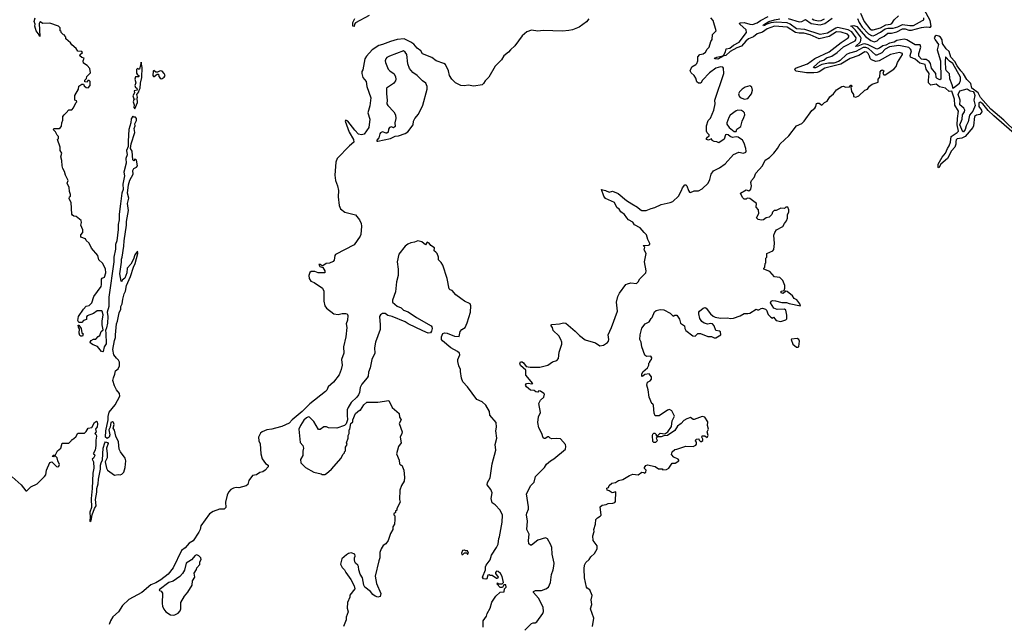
# Model space of a CAD drawing. Extents: x 2293878 to 2522763, y 823964 to 1006972.
# Tile 292 of 407: x 2410376 to 2421150, y 930377 to 936995. Entities that reach past the tile are written whole.
import ezdxf

# ---------------------------------------------------------------- set-up
doc = ezdxf.new("R2010")
doc.units = 0

msp = doc.modelspace()

# ---------------------------------------------------------------- linework, layer by layer
at = {"layer": '0CON20XD'}
for points in [[(2421285, 935761), (2421145, 935895), (2421004, 936015), (2420889, 936145), (2420865, 936196), (2420794, 936244), (2420783, 936295), (2420741, 936341), (2420704, 936404), (2420673, 936435), (2420635, 936489), (2420607, 936537), (2420566, 936585), (2420545, 936648), (2420515, 936677), (2420475, 936735), (2420470, 936775), (2420453, 936803), (2420435, 936815), (2420405, 936823), (2420393, 936815), (2420384, 936795), (2420392, 936775), (2420429, 936725), (2420414, 936665), (2420450, 936545), (2420455, 936345), (2420445, 936337), (2420415, 936351), (2420405, 936362), (2420402, 936405), (2420352, 936465), (2420343, 936515), (2420329, 936539), (2420295, 936559), (2420265, 936558), (2420245, 936564), (2420213, 936595), (2420213, 936625), (2420238, 936695), (2420231, 936721), (2420175, 936719), (2420083, 936775), (2420055, 936782), (2419975, 936767), (2419945, 936751), (2419895, 936740), (2419852, 936718), (2419821, 936709), (2419785, 936684), (2419755, 936673), (2419661, 936721), (2419625, 936730), (2419601, 936729), (2419546, 936705), (2419522, 936701), (2419577, 936753), (2419583, 936793), (2419578, 936808), (2419520, 936880), (2419481, 936921), (2419470, 936925), (2419481, 936929), (2419505, 936932), (2419535, 936919), (2419632, 936812), (2419689, 936769), (2419725, 936753), (2419757, 936763), (2419785, 936789), (2419835, 936816), (2419875, 936848), (2419915, 936848), (2419975, 936861), (2420035, 936894), (2420065, 936895), (2420105, 936881), (2420135, 936879), (2420245, 936911), (2420295, 936918), (2420327, 936913), (2420341, 936915), (2420351, 936925), (2420340, 936985), (2420225, 937195)], [(2410295, 931990), (2410391, 931905), (2410445, 931838), (2410455, 931838), (2410498, 931882), (2410568, 931915), (2410646, 931994), (2410661, 932015), (2410671, 932065), (2410705, 932148), (2410727, 932157), (2410778, 932105), (2410795, 932101), (2410805, 932108), (2410813, 932125), (2410792, 932165), (2410785, 932200), (2410765, 932220), (2410755, 932220), (2410745, 932210), (2410730, 932215), (2410745, 932228), (2410768, 932232), (2410790, 932275), (2410827, 932305), (2410841, 932359), (2410915, 932360), (2410940, 932385), (2410945, 932400), (2410955, 932400), (2410989, 932431), (2411012, 932468), (2411085, 932470), (2411103, 932487), (2411124, 932526), (2411165, 932530), (2411194, 932586), (2411215, 932601), (2411224, 932594), (2411227, 932567), (2411225, 932539), (2411206, 932515), (2411214, 932485), (2411200, 932465), (2411213, 932453), (2411217, 932435), (2411208, 932392), (2411210, 932335), (2411201, 932285), (2411180, 932245), (2411195, 932236), (2411198, 932225), (2411185, 932197), (2411170, 932185), (2411185, 932155), (2411186, 932085), (2411175, 932030), (2411171, 931865), (2411158, 931755), (2411161, 931655), (2411144, 931605), (2411149, 931545), (2411142, 931512), (2411145, 931502), (2411157, 931513), (2411169, 931575), (2411194, 931646), (2411212, 931675), (2411204, 931745), (2411220, 931825), (2411220, 931865), (2411234, 931915), (2411237, 931965), (2411260, 932075), (2411262, 932118), (2411266, 932145), (2411283, 932176), (2411291, 932305), (2411307, 932363), (2411316, 932374), (2411337, 932367), (2411346, 932355), (2411327, 932305), (2411335, 932245), (2411332, 932198), (2411312, 932155), (2411326, 932086), (2411336, 932066), (2411415, 932009), (2411455, 932017), (2411476, 932014), (2411495, 932020), (2411515, 932044), (2411529, 932095), (2411536, 932166), (2411532, 932195), (2411480, 932265), (2411466, 932295), (2411456, 932375), (2411430, 932435), (2411412, 932502), (2411398, 932525), (2411410, 932565), (2411402, 932585), (2411393, 932593), (2411372, 932588), (2411367, 932535), (2411351, 932505), (2411361, 932451), (2411356, 932424), (2411335, 932412), (2411315, 932425), (2411317, 932495), (2411344, 932615), (2411343, 932653), (2411355, 932699), (2411421, 932779), (2411471, 932875), (2411467, 932905), (2411436, 932945), (2411415, 932988), (2411397, 933045), (2411401, 933075), (2411418, 933115), (2411425, 933150), (2411454, 933175), (2411467, 933205), (2411468, 933248), (2411459, 933269), (2411435, 933290), (2411408, 933328), (2411397, 933385), (2411413, 933485), (2411425, 933515), (2411423, 933545), (2411434, 933665), (2411447, 933695), (2411465, 933785), (2411482, 933825), (2411484, 933855), (2411499, 933885), (2411504, 933935), (2411519, 933995), (2411535, 934025), (2411545, 934085), (2411588, 934185), (2411620, 934285), (2411641, 934325), (2411668, 934435), (2411665, 934460), (2411635, 934421), (2411620, 934375), (2411591, 934319), (2411553, 934277), (2411550, 934225), (2411525, 934165), (2411497, 934145), (2411495, 934130), (2411485, 934132), (2411473, 934215), (2411492, 934342), (2411490, 934375), (2411498, 934395), (2411517, 934517), (2411518, 934575), (2411544, 934745), (2411545, 934785), (2411568, 934905), (2411557, 934983), (2411572, 935042), (2411557, 935095), (2411568, 935188), (2411582, 935238), (2411619, 935305), (2411616, 935344), (2411624, 935366), (2411655, 935380), (2411664, 935395), (2411655, 935456), (2411645, 935466), (2411635, 935467), (2411625, 935450), (2411613, 935463), (2411606, 935556), (2411590, 935585), (2411597, 935635), (2411635, 935760), (2411630, 935805), (2411641, 935835), (2411636, 935855), (2411655, 935893), (2411656, 935915), (2411645, 935928), (2411625, 935930), (2411615, 935940), (2411595, 935910), (2411594, 935865), (2411571, 935795), (2411562, 935665), (2411564, 935606), (2411546, 935565), (2411552, 935515), (2411537, 935475), (2411540, 935425), (2411517, 935325), (2411523, 935287), (2411505, 935195), (2411508, 935135), (2411495, 935098), (2411481, 934979), (2411465, 934868), (2411465, 934805), (2411453, 934755), (2411453, 934697), (2411441, 934575), (2411425, 934535), (2411424, 934485), (2411405, 934397), (2411408, 934345), (2411352, 933958), (2411350, 933855), (2411335, 933795), (2411341, 933745), (2411336, 933675), (2411327, 933623), (2411314, 933595), (2411320, 933565), (2411321, 933449), (2411301, 933415), (2411288, 933362), (2411285, 933358), (2411273, 933363), (2411228, 933418), (2411180, 933435), (2411150, 933455), (2411148, 933465), (2411160, 933485), (2411185, 933498), (2411211, 933499), (2411234, 933526), (2411253, 933537), (2411269, 933581), (2411288, 933602), (2411278, 933655), (2411278, 933695), (2411289, 933765), (2411280, 933805), (2411275, 933810), (2411225, 933807), (2411185, 933780), (2411116, 933754), (2411107, 933743), (2411108, 933715), (2411076, 933704), (2411055, 933682), (2411022, 933682), (2411014, 933704), (2411020, 933745), (2411075, 933827), (2411105, 933860), (2411135, 933868), (2411164, 933896), (2411187, 933965), (2411267, 934075), (2411272, 934095), (2411271, 934155), (2411278, 934165), (2411305, 934178), (2411320, 934225), (2411315, 934268), (2411281, 934331), (2411242, 934365), (2411231, 934415), (2411162, 934495), (2411138, 934548), (2411105, 934580), (2411096, 934596), (2411044, 934614), (2411045, 934640), (2411068, 934665), (2411068, 934695), (2411047, 934745), (2411052, 934775), (2411048, 934798), (2410995, 934842), (2410970, 934845), (2410954, 934854), (2410948, 934865), (2410940, 934995), (2410917, 935035), (2410922, 935055), (2410932, 935065), (2410933, 935083), (2410920, 935115), (2410919, 935159), (2410896, 935205), (2410907, 935235), (2410877, 935295), (2410867, 935335), (2410847, 935365), (2410840, 935395), (2410838, 935455), (2410828, 935495), (2410838, 935535), (2410820, 935565), (2410819, 935599), (2410790, 935685), (2410800, 935695), (2410800, 935715), (2410785, 935730), (2410768, 935768), (2410742, 935795), (2410755, 935806), (2410807, 935803), (2410823, 935817), (2410832, 935828), (2410837, 935865), (2410850, 935895), (2410850, 935935), (2410862, 935955), (2410886, 935974), (2410915, 936010), (2410945, 936010), (2410965, 936030), (2410990, 936085), (2411000, 936095), (2410998, 936108), (2410980, 936115), (2410980, 936165), (2411020, 936235), (2411022, 936268), (2411055, 936290), (2411075, 936290), (2411082, 936272), (2411102, 936252), (2411125, 936250), (2411148, 936275), (2411147, 936317), (2411138, 936328), (2411122, 936328), (2411115, 936310), (2411090, 936315), (2411090, 936335), (2411108, 936352), (2411112, 936375), (2411150, 936415), (2411142, 936462), (2411113, 936493), (2411075, 936520), (2411072, 936545), (2411080, 936575), (2411055, 936580), (2411035, 936600), (2411038, 936615), (2411062, 936635), (2411057, 936647), (2411012, 936652), (2410995, 936680), (2410945, 936720), (2410933, 936743), (2410880, 936785), (2410880, 936805), (2410870, 936815), (2410870, 936825), (2410855, 936830), (2410830, 936855), (2410830, 936865), (2410820, 936875), (2410820, 936905), (2410800, 936925), (2410705, 936958), (2410625, 936952), (2410605, 936970), (2410595, 936967), (2410591, 936955), (2410595, 936812), (2410579, 936845), (2410555, 936875), (2410542, 936925), (2410546, 936945), (2410535, 936975), (2410544, 937016)], [(2414200, 937040), (2414050, 936960), (2414041, 936945), (2414035, 936919), (2414023, 936925), (2414023, 936965), (2414043, 937007)], [(2415905, 930315), (2415975, 930386), (2415995, 930394), (2416015, 930392), (2416035, 930404), (2416100, 930495), (2416106, 930516), (2416104, 930564), (2416052, 930665), (2415998, 930725), (2415999, 930735), (2416022, 930748), (2416085, 930749), (2416134, 930764), (2416162, 930785), (2416186, 930835), (2416197, 930923), (2416215, 930972), (2416221, 931015), (2416224, 931046), (2416202, 931145), (2416199, 931219), (2416185, 931255), (2416152, 931312), (2416130, 931325), (2416045, 931298), (2415975, 931244), (2415964, 931244), (2415949, 931259), (2415942, 931295), (2415950, 931365), (2415926, 931416), (2415932, 931505), (2415922, 931575), (2415924, 931595), (2415943, 931637), (2415944, 931665), (2415921, 931805), (2415970, 931895), (2416006, 931934), (2416022, 931995), (2416120, 932095), (2416140, 932130), (2416183, 932167), (2416221, 932189), (2416350, 932295), (2416354, 932325), (2416348, 932345), (2416295, 932409), (2416255, 932413), (2416198, 932408), (2416180, 932415), (2416165, 932430), (2416155, 932430), (2416125, 932410), (2416115, 932410), (2416105, 932420), (2416089, 932465), (2416055, 932528), (2416047, 932585), (2416053, 932647), (2416076, 932695), (2416057, 932793), (2416075, 932832), (2416112, 932865), (2416118, 932895), (2416112, 932905), (2416075, 932930), (2416058, 932932), (2416045, 932920), (2416025, 932923), (2416005, 932936), (2415965, 932940), (2415922, 932975), (2415912, 932995), (2415920, 933015), (2415945, 933017), (2415975, 933008), (2415990, 933015), (2415913, 933105), (2415915, 933160), (2415855, 933212), (2415849, 933235), (2415855, 933252), (2415875, 933250), (2415890, 933240), (2415919, 933199), (2415962, 933192), (2416067, 933193), (2416156, 933214), (2416205, 933251), (2416254, 933266), (2416272, 933285), (2416281, 933355), (2416308, 933445), (2416309, 933465), (2416299, 933495), (2416274, 933535), (2416213, 933593), (2416207, 933625), (2416192, 933645), (2416192, 933655), (2416200, 933660), (2416284, 933666), (2416325, 933679), (2416352, 933675), (2416456, 933586), (2416500, 933540), (2416565, 933491), (2416675, 933460), (2416725, 933427), (2416765, 933433), (2416808, 933462), (2416819, 933475), (2416824, 933495), (2416814, 933545), (2416852, 933625), (2416918, 933805), (2416906, 933905), (2416921, 933965), (2416938, 934001), (2417010, 934095), (2417027, 934105), (2417065, 934114), (2417125, 934109), (2417143, 934125), (2417161, 934159), (2417226, 934225), (2417231, 934245), (2417214, 934344), (2417230, 934435), (2417210, 934475), (2417217, 934507), (2417200, 934525), (2417255, 934526), (2417272, 934535), (2417273, 934545), (2417248, 934588), (2417235, 934642), (2417208, 934665), (2417165, 934717), (2417105, 934750), (2417085, 934780), (2417038, 934805), (2417018, 934825), (2416995, 934862), (2416955, 934893), (2416935, 934922), (2416911, 934941), (2416885, 934993), (2416785, 935037), (2416767, 935065), (2416742, 935135), (2416785, 935126), (2416825, 935107), (2416863, 935117), (2416925, 935094), (2417015, 935018), (2417075, 934981), (2417136, 934945), (2417166, 934916), (2417185, 934906), (2417233, 934907), (2417285, 934930), (2417325, 934939), (2417395, 934972), (2417495, 934994), (2417523, 935007), (2417584, 935065), (2417619, 935125), (2417628, 935155), (2417655, 935187), (2417666, 935186), (2417676, 935176), (2417694, 935124), (2417705, 935108), (2417715, 935103), (2417755, 935121), (2417805, 935123), (2417845, 935144), (2417908, 935205), (2417927, 935245), (2417942, 935305), (2417969, 935341), (2418035, 935374), (2418095, 935418), (2418185, 935521), (2418245, 935546), (2418296, 935534), (2418321, 935545), (2418326, 935555), (2418322, 935585), (2418302, 935642), (2418286, 935676), (2418238, 935708), (2418215, 935714), (2418175, 935707), (2418150, 935715), (2418130, 935735), (2418115, 935740), (2418100, 935735), (2418083, 935687), (2418025, 935648), (2418005, 935660), (2417975, 935662), (2417955, 935672), (2417945, 935690), (2417915, 935678), (2417890, 935685), (2417890, 935695), (2417901, 935709), (2417920, 935725), (2417920, 935735), (2417900, 935755), (2417890, 935775), (2417892, 935835), (2417909, 935891), (2417934, 935916), (2417971, 936005), (2417987, 936075), (2417983, 936115), (2418080, 936405), (2418078, 936465), (2418070, 936475), (2418045, 936479), (2417995, 936466), (2417926, 936415), (2417849, 936335), (2417828, 936302), (2417805, 936299), (2417786, 936316), (2417774, 936355), (2417756, 936385), (2417723, 936413), (2417714, 936435), (2417731, 936479), (2417775, 936504), (2417785, 936517), (2417795, 936545), (2417798, 936588), (2417817, 936613), (2417855, 936620), (2417882, 936638), (2417898, 936672), (2417920, 936695), (2417937, 936755), (2417955, 936780), (2417958, 936832), (2417998, 936875), (2417966, 936985), (2417937, 937017)], [(2416604, 937005), (2416577, 936973)], [(2419365, 936746), (2419443, 936795), (2419451, 936815), (2419435, 936836), (2419365, 936858), (2419315, 936863), (2419235, 936812), (2419125, 936787), (2419025, 936831), (2418955, 936847), (2418905, 936846), (2418864, 936854), (2418775, 936915), (2418636, 936926), (2418555, 936896), (2418505, 936857), (2418445, 936840), (2418405, 936807), (2418350, 936785), (2418320, 936760), (2418275, 936705), (2418224, 936686), (2418152, 936648), (2418104, 936605), (2418080, 936600), (2418015, 936563), (2417981, 936565), (2417979, 936575), (2418005, 936586), (2418070, 936600), (2418081, 936609), (2418099, 936645), (2418105, 936675), (2418145, 936685), (2418185, 936715), (2418250, 936750), (2418328, 936855), (2418327, 936885), (2418255, 936945), (2418249, 936955), (2418258, 936962), (2418304, 936966), (2418366, 936946), (2418395, 936944), (2418445, 936960), (2418483, 936987), (2418565, 937029)], [(2421318, 935698), (2421034, 935944), (2420973, 936003), (2420915, 936073), (2420885, 936091), (2420873, 936085), (2420873, 936045), (2420900, 936005), (2420904, 935985), (2420882, 935958), (2420845, 935951), (2420823, 935935), (2420813, 935835), (2420804, 935815), (2420722, 935718), (2420685, 935699), (2420635, 935691), (2420625, 935680), (2420621, 935661), (2420619, 935631), (2420609, 935601), (2420571, 935559), (2420529, 935475), (2420457, 935413), (2420435, 935375), (2420428, 935378), (2420426, 935415), (2420471, 935489), (2420507, 935535), (2420527, 935585), (2420547, 935615), (2420561, 935655), (2420570, 935715), (2420635, 935759), (2420649, 935775), (2420635, 935845), (2420637, 935915), (2420650, 935995), (2420610, 936060), (2420604, 936125), (2420575, 936213), (2420545, 936209), (2420505, 936245), (2420440, 936260), (2420405, 936290), (2420345, 936277), (2420321, 936305), (2420322, 936335), (2420327, 936405), (2420295, 936455), (2420285, 936505), (2420225, 936521), (2420175, 936562), (2420124, 936584), (2420119, 936605), (2420134, 936655), (2420125, 936673), (2420105, 936692), (2419995, 936713), (2419895, 936697), (2419845, 936672), (2419809, 936631), (2419755, 936606), (2419745, 936608), (2419665, 936681), (2419635, 936691), (2419605, 936689), (2419525, 936648), (2419455, 936630), (2419425, 936616), (2419355, 936547), (2419335, 936537), (2419285, 936521), (2419225, 936520), (2419155, 936506), (2419085, 936469), (2419067, 936467), (2419063, 936475), (2419135, 936542), (2419175, 936552), (2419205, 936576), (2419264, 936595), (2419322, 936635), (2419391, 936699), (2419518, 936765), (2419527, 936775), (2419529, 936795), (2419482, 936862), (2419440, 936885), (2419325, 936909), (2419305, 936904), (2419215, 936849), (2419135, 936833), (2418967, 936887), (2418875, 936894), (2418807, 936947), (2418775, 936959), (2418655, 936968), (2418595, 936959), (2418552, 936948), (2418525, 936932), (2418515, 936929), (2418510, 936935), (2418515, 936940), (2418573, 936975), (2418634, 936995), (2418695, 937006)], [(2418785, 937009), (2418905, 936971), (2418935, 936977), (2418975, 936998), (2419035, 936952), (2419135, 936938), (2419185, 936953), (2419265, 937013)], [(2419048, 937005), (2419065, 936995), (2419115, 936983), (2419145, 936985), (2419182, 937005)], [(2419545, 937010), (2419561, 936965), (2419595, 936914), (2419665, 936842), (2419695, 936823), (2419715, 936819), (2419735, 936824), (2419795, 936857), (2419845, 936895), (2419875, 936904), (2419935, 936904), (2419985, 936918), (2420035, 936942), (2420115, 936930), (2420155, 936933), (2420256, 936985), (2420268, 936995), (2420270, 937015)], [(2419578, 937068), (2419615, 936975), (2419680, 936895), (2419695, 936886), (2419715, 936884), (2419795, 936906), (2419855, 936940), (2419903, 936945), (2419920, 936955), (2419946, 936995), (2419994, 937036)], [(2416577, 936973), (2416497, 936915), (2416425, 936886), (2416385, 936877), (2416315, 936868), (2416105, 936877), (2416045, 936871), (2415975, 936882), (2415925, 936861), (2415873, 936817), (2415795, 936708), (2415746, 936665), (2415725, 936638), (2415672, 936598), (2415649, 936555), (2415578, 936485), (2415508, 936365), (2415471, 936325), (2415452, 936295), (2415437, 936283), (2415345, 936269), (2415282, 936278), (2415245, 936271), (2415205, 936276), (2415145, 936303), (2415104, 936345), (2415078, 936385), (2415070, 936435), (2415036, 936506), (2415017, 936517), (2414935, 936545), (2414885, 936582), (2414785, 936623), (2414766, 936656), (2414725, 936684), (2414688, 936728), (2414655, 936751), (2414585, 936785), (2414505, 936778), (2414432, 936758), (2414345, 936722), (2414305, 936713), (2414234, 936666), (2414170, 936595), (2414154, 936565), (2414130, 936445), (2414121, 936429), (2414120, 936405), (2414132, 936362), (2414167, 936317), (2414174, 936265), (2414219, 936139), (2414207, 936053), (2414186, 935974), (2414207, 935905), (2414196, 935815), (2414145, 935744), (2414115, 935734), (2414085, 935743), (2414042, 935785), (2413965, 935884), (2413945, 935897), (2413936, 935885), (2413983, 935765), (2414028, 935685), (2414032, 935655), (2413984, 935616), (2413851, 935475), (2413836, 935435), (2413824, 935295), (2413831, 935235), (2413854, 935175), (2413866, 935125), (2413861, 935055), (2413872, 934962), (2413886, 934925), (2413935, 934890), (2414051, 934861), (2414096, 934806), (2414114, 934765), (2414116, 934734), (2414110, 934645), (2414102, 934625), (2414035, 934532), (2413833, 934425), (2413823, 934415), (2413816, 934364), (2413805, 934348), (2413765, 934330), (2413730, 934325), (2413695, 934300), (2413685, 934300), (2413665, 934316), (2413650, 934315), (2413660, 934295), (2413693, 934283), (2413714, 934245), (2413716, 934224), (2413644, 934226), (2413605, 934239), (2413565, 934238), (2413552, 934228), (2413541, 934195), (2413543, 934163), (2413561, 934135), (2413598, 934118), (2413690, 934055), (2413703, 934025), (2413704, 933916), (2413714, 933865), (2413735, 933836), (2413815, 933776), (2413862, 933768), (2413905, 933780), (2413945, 933780), (2413959, 933775), (2413967, 933757), (2413962, 933705), (2413949, 933665), (2413956, 933625), (2413944, 933525), (2413918, 933415), (2413922, 933345), (2413899, 933275), (2413904, 933215), (2413893, 933165), (2413871, 933109), (2413811, 933029), (2413750, 932975), (2413738, 932942), (2413724, 932925), (2413550, 932790), (2413467, 932705), (2413356, 932614), (2413325, 932579), (2413246, 932544), (2413174, 932526), (2413135, 932512), (2413079, 932505), (2413029, 932485), (2413012, 932468), (2412991, 932425), (2412994, 932384), (2413007, 932353), (2413016, 932245), (2413028, 932188), (2413067, 932137), (2413095, 932120), (2413095, 932100), (2413062, 932065), (2413035, 932047), (2413005, 932038), (2412967, 932013), (2412925, 932008), (2412885, 931950), (2412871, 931909), (2412855, 931892), (2412775, 931873), (2412745, 931876), (2412715, 931869), (2412685, 931852), (2412662, 931825), (2412648, 931792), (2412630, 931715), (2412631, 931655), (2412612, 931638), (2412564, 931636), (2412495, 931613), (2412452, 931585), (2412359, 931455), (2412352, 931415), (2412338, 931385), (2412275, 931292), (2412232, 931265), (2412186, 931215), (2412146, 931184), (2412056, 930995), (2412001, 930925), (2411922, 930865), (2411865, 930832), (2411811, 930809), (2411711, 930725), (2411570, 930650), (2411502, 930585), (2411456, 930515), (2411395, 930460), (2411369, 930415), (2411356, 930374)], [(2416644, 930355), (2416657, 930445), (2416621, 930545), (2416636, 930594), (2416630, 930645), (2416641, 930691), (2416616, 930756), (2416585, 930772), (2416579, 930785), (2416556, 930885), (2416551, 930985), (2416556, 931025), (2416570, 931055), (2416607, 931085), (2416624, 931116), (2416665, 931153), (2416696, 931204), (2416694, 931235), (2416653, 931295), (2416649, 931345), (2416663, 931395), (2416660, 931415), (2416676, 931474), (2416682, 931525), (2416697, 931543), (2416729, 931561), (2416737, 931573), (2416728, 931662), (2416748, 931682), (2416792, 931688), (2416815, 931700), (2416866, 931704), (2416888, 931712), (2416897, 931723), (2416898, 931828), (2416858, 931818), (2416825, 931840), (2416804, 931844), (2416802, 931868), (2416820, 931875), (2416828, 931895), (2416855, 931922), (2416895, 931928), (2416929, 931951), (2416975, 931962), (2417050, 932005), (2417085, 932022), (2417145, 932013), (2417185, 932042), (2417205, 932040), (2417215, 932030), (2417227, 932043), (2417230, 932065), (2417213, 932083), (2417213, 932095), (2417228, 932115), (2417245, 932122), (2417330, 932105), (2417365, 932080), (2417405, 932080), (2417415, 932070), (2417455, 932072), (2417478, 932085), (2417515, 932140), (2417547, 932143), (2417590, 932165), (2417590, 932175), (2417580, 932185), (2417535, 932206), (2417508, 932235), (2417514, 932265), (2417545, 932292), (2417565, 932293), (2417665, 932327), (2417745, 932322), (2417773, 932337), (2417782, 932348), (2417782, 932372), (2417772, 932385), (2417780, 932405), (2417807, 932407), (2417812, 932392), (2417825, 932380), (2417835, 932380), (2417852, 932388), (2417852, 932405), (2417840, 932425), (2417845, 932440), (2417872, 932442), (2417898, 932422), (2417908, 932445), (2417900, 932485), (2417912, 932515), (2417901, 932555), (2417907, 932595), (2417872, 932645), (2417845, 932653), (2417755, 932620), (2417745, 932620), (2417715, 932640), (2417675, 932628), (2417643, 932607), (2417613, 932575), (2417574, 932546), (2417545, 932500), (2417466, 932444), (2417425, 932442), (2417395, 932430), (2417355, 932430), (2417340, 932415), (2417348, 932402), (2417350, 932385), (2417332, 932368), (2417315, 932368), (2417305, 932378), (2417300, 932445), (2417305, 932460), (2417315, 932470), (2417325, 932470), (2417340, 932455), (2417342, 932442), (2417355, 932440), (2417385, 932468), (2417435, 932462), (2417467, 932483), (2417507, 932543), (2417516, 932605), (2417540, 932655), (2417512, 932715), (2417485, 932729), (2417465, 932723), (2417375, 932660), (2417331, 932661), (2417317, 932687), (2417312, 932772), (2417305, 932790), (2417293, 932793), (2417264, 932865), (2417254, 932945), (2417238, 932995), (2417244, 933026), (2417276, 933044), (2417291, 933059), (2417289, 933085), (2417265, 933120), (2417215, 933110), (2417195, 933092), (2417185, 933090), (2417182, 933095), (2417182, 933115), (2417195, 933140), (2417247, 933183), (2417260, 933215), (2417260, 933235), (2417270, 933245), (2417270, 933255), (2417290, 933275), (2417292, 933295), (2417282, 933312), (2417235, 933310), (2417218, 933325), (2417183, 933413), (2417177, 933467), (2417162, 933495), (2417164, 933546), (2417182, 933618), (2417222, 933665), (2417263, 933687), (2417287, 933723), (2417298, 933735), (2417324, 933796), (2417339, 933811), (2417385, 933822), (2417425, 933820), (2417493, 933783), (2417525, 933750), (2417545, 933760), (2417565, 933760), (2417596, 933716), (2417607, 933675), (2417650, 933645), (2417653, 933615), (2417667, 933595), (2417740, 933535), (2417767, 933533), (2417795, 933560), (2417825, 933562), (2417905, 933528), (2417945, 933528), (2417975, 933512), (2417995, 933512), (2418050, 933545), (2418045, 933578), (2418035, 933587), (2417994, 933594), (2417976, 933645), (2417956, 933665), (2417935, 933671), (2417905, 933664), (2417865, 933674), (2417842, 933692), (2417820, 933725), (2417806, 933775), (2417809, 933795), (2417815, 933806), (2417855, 933836), (2417875, 933844), (2417888, 933838), (2417935, 933777), (2417965, 933749), (2417985, 933740), (2418045, 933730), (2418122, 933732), (2418155, 933726), (2418185, 933729), (2418260, 933755), (2418305, 933780), (2418345, 933778), (2418365, 933782), (2418435, 933828), (2418448, 933818), (2418465, 933818), (2418490, 933835), (2418505, 933838), (2418536, 933826), (2418548, 933815), (2418565, 933770), (2418595, 933738), (2418615, 933730), (2418625, 933740), (2418653, 933703), (2418705, 933690), (2418760, 933710), (2418770, 933720), (2418771, 933761), (2418758, 933815), (2418745, 933828), (2418665, 933823), (2418628, 933838), (2418593, 933895), (2418598, 933915), (2418615, 933921), (2418645, 933919), (2418715, 933899), (2418765, 933899), (2418795, 933888), (2418920, 933865), (2418912, 933885), (2418878, 933928), (2418852, 933942), (2418833, 933973), (2418775, 934020), (2418758, 934022), (2418732, 933998), (2418708, 934005), (2418707, 934023), (2418740, 934030), (2418748, 934055), (2418747, 934085), (2418725, 934140), (2418692, 934172), (2418635, 934180), (2418585, 934238), (2418520, 934265), (2418520, 934275), (2418530, 934285), (2418532, 934325), (2418540, 934335), (2418540, 934385), (2418550, 934395), (2418550, 934435), (2418616, 934464), (2418629, 934481), (2418636, 934545), (2418627, 934635), (2418640, 934665), (2418659, 934695), (2418725, 934733), (2418744, 934766), (2418767, 934795), (2418776, 934824), (2418777, 934863), (2418792, 934888), (2418792, 934915), (2418780, 934945), (2418760, 934945), (2418745, 934930), (2418705, 934932), (2418655, 934908), (2418633, 934907), (2418613, 934887), (2418605, 934862), (2418576, 934834), (2418545, 934827), (2418515, 934804), (2418495, 934800), (2418458, 934808), (2418440, 934825), (2418463, 934875), (2418462, 934915), (2418433, 934945), (2418440, 934985), (2418365, 935038), (2418335, 935040), (2418325, 935032), (2418305, 935032), (2418285, 935050), (2418262, 935095), (2418325, 935132), (2418355, 935123), (2418375, 935142), (2418383, 935177), (2418378, 935215), (2418382, 935235), (2418412, 935268), (2418432, 935315), (2418503, 935397), (2418535, 935456), (2418582, 935488), (2418627, 935533), (2418669, 935585), (2418698, 935635), (2418791, 935725), (2418877, 935833), (2418935, 935860), (2418961, 935885), (2419045, 936000), (2419075, 936028), (2419087, 936045), (2419095, 936077), (2419105, 936083), (2419125, 936083), (2419155, 936060), (2419181, 936089), (2419213, 936105), (2419240, 936150), (2419280, 936185), (2419315, 936228), (2419372, 936265), (2419388, 936268), (2419415, 936258), (2419455, 936260), (2419472, 936278), (2419478, 936278), (2419480, 936265), (2419470, 936255), (2419478, 936208), (2419500, 936175), (2419500, 936155), (2419525, 936148), (2419558, 936162), (2419625, 936223), (2419654, 936236), (2419674, 936266), (2419705, 936290), (2419769, 936311), (2419770, 936345), (2419788, 936365), (2419790, 936425), (2419801, 936439), (2419815, 936447), (2419830, 936435), (2419820, 936405), (2419833, 936393), (2419845, 936392), (2419942, 936455), (2419966, 936484), (2419983, 936525), (2420037, 936615), (2420035, 936626), (2420005, 936637), (2419905, 936616), (2419780, 936545), (2419745, 936537), (2419696, 936556), (2419681, 936571), (2419676, 936595), (2419659, 936625), (2419645, 936638), (2419625, 936642), (2419558, 936602), (2419465, 936571), (2419362, 936508), (2419186, 936465), (2419125, 936426), (2419102, 936418), (2419065, 936412), (2418985, 936412), (2418871, 936431), (2418857, 936445), (2418867, 936463), (2418995, 936512), (2419075, 936569), (2419235, 936642), (2419365, 936746)], [(2414295, 935664), (2414432, 935695), (2414485, 935720), (2414522, 935725), (2414595, 935749), (2414622, 935768), (2414680, 935845), (2414686, 935885), (2414699, 935915), (2414739, 935961), (2414788, 936061), (2414836, 936235), (2414834, 936265), (2414821, 936301), (2414785, 936326), (2414725, 936385), (2414677, 936417), (2414641, 936461), (2414622, 936512), (2414611, 936615), (2414595, 936639), (2414575, 936653), (2414423, 936597), (2414395, 936582), (2414382, 936568), (2414376, 936545), (2414379, 936525), (2414408, 936455), (2414425, 936436), (2414473, 936403), (2414489, 936369), (2414492, 936345), (2414487, 936325), (2414465, 936298), (2414391, 936245), (2414390, 936185), (2414398, 936115), (2414394, 936075), (2414403, 936055), (2414470, 935985), (2414488, 935955), (2414493, 935915), (2414482, 935865), (2414486, 935825), (2414465, 935810), (2414445, 935823), (2414424, 935816), (2414413, 935797), (2414408, 935765), (2414395, 935754), (2414385, 935752), (2414345, 935768), (2414325, 935757), (2414316, 935745), (2414305, 935702), (2414284, 935675), (2414284, 935664), (2414295, 935664)], [(2420585, 936246), (2420595, 936251), (2420659, 936301), (2420669, 936331), (2420671, 936365), (2420587, 936515), (2420551, 936541), (2420505, 936589), (2420502, 936535), (2420508, 936455), (2420515, 936438), (2420547, 936407), (2420551, 936351), (2420577, 936285), (2420585, 936246)], [(2411635, 936020), (2411665, 936090), (2411660, 936135), (2411666, 936146), (2411658, 936175), (2411680, 936205), (2411682, 936225), (2411695, 936245), (2411698, 936302), (2411714, 936364), (2411717, 936473), (2411705, 936530), (2411688, 936455), (2411675, 936452), (2411665, 936462), (2411655, 936450), (2411655, 936410), (2411665, 936390), (2411680, 936385), (2411680, 936375), (2411675, 936370), (2411645, 936370), (2411636, 936345), (2411648, 936305), (2411637, 936275), (2411645, 936252), (2411658, 936245), (2411660, 936225), (2411630, 936215), (2411632, 936195), (2411615, 936160), (2411625, 936130), (2411640, 936125), (2411625, 936120), (2411617, 936095), (2411630, 936065), (2411624, 936034), (2411635, 936020)], [(2411925, 936348), (2411935, 936350), (2411958, 936365), (2411967, 936385), (2411958, 936408), (2411935, 936433), (2411914, 936436), (2411885, 936420), (2411865, 936420), (2411845, 936438), (2411835, 936430), (2411832, 936385), (2411840, 936375), (2411847, 936373), (2411882, 936398), (2411895, 936400), (2411900, 936375), (2411914, 936354), (2411925, 936348)], [(2418307, 936127), (2418345, 936133), (2418384, 936185), (2418394, 936224), (2418387, 936255), (2418365, 936270), (2418314, 936256), (2418282, 936235), (2418252, 936205), (2418242, 936185), (2418248, 936158), (2418260, 936145), (2418307, 936127)], [(2420695, 935766), (2420665, 935845), (2420688, 935905), (2420693, 935955), (2420713, 935985), (2420717, 936005), (2420706, 936026), (2420665, 936065), (2420668, 936115), (2420645, 936175), (2420664, 936215), (2420745, 936237), (2420776, 936216), (2420808, 936208), (2420822, 936192), (2420826, 936165), (2420818, 936115), (2420830, 936055), (2420805, 935995), (2420769, 935951), (2420753, 935877), (2420731, 935835), (2420723, 935795), (2420705, 935768), (2420695, 935766)], [(2418215, 935770), (2418224, 935796), (2418267, 935825), (2418280, 935885), (2418301, 935925), (2418309, 935955), (2418307, 935975), (2418298, 935988), (2418275, 936000), (2418236, 936004), (2418215, 935997), (2418151, 935949), (2418134, 935926), (2418114, 935866), (2418115, 935850), (2418138, 935815), (2418195, 935772), (2418215, 935770)], [(2415448, 930345), (2415448, 930415), (2415483, 930465), (2415490, 930495), (2415523, 930555), (2415542, 930618), (2415588, 930685), (2415632, 930728), (2415676, 930734), (2415680, 930765), (2415698, 930785), (2415695, 930810), (2415675, 930810), (2415658, 930782), (2415635, 930780), (2415600, 930815), (2415605, 930830), (2415615, 930820), (2415655, 930820), (2415670, 930835), (2415655, 930900), (2415638, 930935), (2415610, 930955), (2415595, 930958), (2415583, 930943), (2415582, 930932), (2415610, 930895), (2415605, 930880), (2415595, 930880), (2415545, 930910), (2415525, 930910), (2415515, 930920), (2415500, 930915), (2415488, 930875), (2415475, 930870), (2415452, 930875), (2415439, 930895), (2415473, 930975), (2415474, 931005), (2415481, 931025), (2415526, 931084), (2415539, 931135), (2415595, 931219), (2415611, 931255), (2415618, 931315), (2415626, 931335), (2415654, 931495), (2415658, 931572), (2415634, 931625), (2415578, 931685), (2415546, 931706), (2415534, 931755), (2415546, 931816), (2415533, 931853), (2415490, 931905), (2415495, 931930), (2415525, 931980), (2415546, 932135), (2415586, 932285), (2415580, 932345), (2415596, 932415), (2415587, 932495), (2415593, 932537), (2415589, 932585), (2415522, 932665), (2415516, 932706), (2415475, 932775), (2415435, 932812), (2415377, 932837), (2415276, 932976), (2415225, 933030), (2415210, 933070), (2415200, 933145), (2415200, 933165), (2415181, 933205), (2415170, 933255), (2415170, 933275), (2415192, 933328), (2415189, 933345), (2415167, 933365), (2415095, 933405), (2415001, 933481), (2414991, 933495), (2414991, 933525), (2415005, 933561), (2415025, 933568), (2415053, 933563), (2415135, 933530), (2415184, 933526), (2415195, 933581), (2415215, 933606), (2415249, 933625), (2415273, 933677), (2415308, 933795), (2415313, 933865), (2415306, 933886), (2415245, 933913), (2415202, 933942), (2415148, 933985), (2415110, 934030), (2415085, 934038), (2415075, 934048), (2415053, 934163), (2415005, 934308), (2414987, 934337), (2414959, 934365), (2414958, 934395), (2414946, 934435), (2414929, 934449), (2414912, 934465), (2414915, 934497), (2414875, 934522), (2414855, 934548), (2414835, 934560), (2414815, 934532), (2414775, 934564), (2414734, 934576), (2414695, 934559), (2414655, 934553), (2414625, 934540), (2414593, 934515), (2414525, 934427), (2414506, 934345), (2414516, 934265), (2414516, 934194), (2414500, 934125), (2414488, 934015), (2414457, 933925), (2414457, 933905), (2414505, 933858), (2414550, 933840), (2414577, 933815), (2414626, 933796), (2414718, 933735), (2414879, 933645), (2414887, 933635), (2414890, 933615), (2414884, 933585), (2414873, 933567), (2414845, 933565), (2414789, 933589), (2414626, 933666), (2414595, 933687), (2414453, 933745), (2414406, 933756), (2414375, 933778), (2414345, 933780), (2414326, 933765), (2414314, 933745), (2414322, 933655), (2414319, 933605), (2414268, 933465), (2414259, 933405), (2414261, 933345), (2414229, 933275), (2414210, 933185), (2414193, 933137), (2414190, 933095), (2414180, 933075), (2414119, 933005), (2414101, 932969), (2414094, 932915), (2414082, 932888), (2414065, 932862), (2414002, 932805), (2413969, 932751), (2413961, 932725), (2413958, 932665), (2413962, 932615), (2413947, 932573), (2413930, 932555), (2413845, 932523), (2413757, 932527), (2413735, 932538), (2413705, 932538), (2413665, 932510), (2413645, 932510), (2413595, 932598), (2413548, 932645), (2413535, 932648), (2413515, 932637), (2413485, 932611), (2413448, 932555), (2413432, 932512), (2413447, 932367), (2413473, 932333), (2413481, 932305), (2413474, 932274), (2413476, 932225), (2413450, 932180), (2413452, 932145), (2413502, 932092), (2413595, 932044), (2413675, 932026), (2413687, 932017), (2413715, 932018), (2413735, 932028), (2413788, 932075), (2413893, 932197), (2413913, 932237), (2413930, 932255), (2413930, 932265), (2413940, 932275), (2413943, 932317), (2413960, 932345), (2413952, 932365), (2413970, 932415), (2413970, 932445), (2413980, 932465), (2413980, 932505), (2413990, 932515), (2414000, 932575), (2414020, 932595), (2414023, 932617), (2414050, 932685), (2414095, 932720), (2414105, 932720), (2414141, 932779), (2414175, 932810), (2414295, 932810), (2414417, 932827), (2414451, 932751), (2414528, 932685), (2414532, 932645), (2414550, 932615), (2414530, 932575), (2414560, 932485), (2414559, 932465), (2414540, 932425), (2414550, 932365), (2414523, 932325), (2414498, 932245), (2414528, 932175), (2414532, 932135), (2414545, 932120), (2414558, 932118), (2414579, 932065), (2414586, 931985), (2414582, 931945), (2414553, 931897), (2414536, 931845), (2414533, 931745), (2414540, 931715), (2414502, 931645), (2414502, 931628), (2414490, 931615), (2414488, 931602), (2414470, 931585), (2414470, 931575), (2414480, 931565), (2414480, 931525), (2414476, 931474), (2414460, 931445), (2414460, 931415), (2414435, 931370), (2414407, 931295), (2414382, 931258), (2414355, 931239), (2414331, 931205), (2414318, 931165), (2414316, 931105), (2414307, 931073), (2414266, 930905), (2414282, 930825), (2414329, 930715), (2414319, 930681), (2414295, 930674), (2414267, 930685), (2414240, 930705), (2414214, 930735), (2414154, 930784), (2414142, 930805), (2414129, 930885), (2414101, 930925), (2414087, 930975), (2414085, 931010), (2414078, 931025), (2414050, 931045), (2414043, 931063), (2414038, 931085), (2414038, 931105), (2414048, 931125), (2414042, 931145), (2414005, 931159), (2413975, 931152), (2413951, 931139), (2413900, 931095), (2413888, 931035), (2413905, 931000), (2413932, 930975), (2413944, 930944), (2413998, 930868), (2414035, 930800), (2414042, 930765), (2413990, 930695), (2413987, 930673), (2413963, 930617), (2413960, 930555), (2413970, 930515), (2413950, 930455), (2413950, 930425), (2413920, 930355)], [(2411065, 933530), (2411045, 933530), (2411035, 933540), (2411028, 933565), (2411032, 933612), (2411018, 933628), (2411015, 933650), (2411025, 933650), (2411050, 933615), (2411058, 933568), (2411070, 933555), (2411065, 933530)], [(2418895, 933410), (2418902, 933418), (2418910, 933475), (2418902, 933495), (2418884, 933506), (2418821, 933499), (2418818, 933495), (2418835, 933442), (2418875, 933412), (2418895, 933410)], [(2415275, 931140), (2415287, 931155), (2415275, 931180), (2415255, 931180), (2415245, 931190), (2415222, 931185), (2415210, 931155), (2415215, 931140), (2415225, 931140), (2415245, 931160), (2415268, 931158), (2415275, 931140)], [(2412054, 930476), (2412075, 930481), (2412109, 930501), (2412131, 930525), (2412139, 930545), (2412141, 930615), (2412180, 930685), (2412215, 930728), (2412264, 930805), (2412267, 930855), (2412292, 930895), (2412284, 930936), (2412312, 930978), (2412313, 930997), (2412347, 931033), (2412348, 931062), (2412362, 931085), (2412358, 931105), (2412335, 931128), (2412315, 931138), (2412295, 931132), (2412256, 931084), (2412199, 931045), (2412181, 930969), (2412158, 930932), (2412128, 930902), (2412055, 930849), (2412009, 930835), (2411901, 930755), (2411905, 930748), (2411925, 930742), (2411938, 930718), (2411934, 930606), (2411939, 930575), (2411953, 930543), (2411977, 930515), (2412025, 930480), (2412054, 930476)]]:
    msp.add_lwpolyline(points, dxfattribs=at)

doc.saveas('drawing.dxf')
